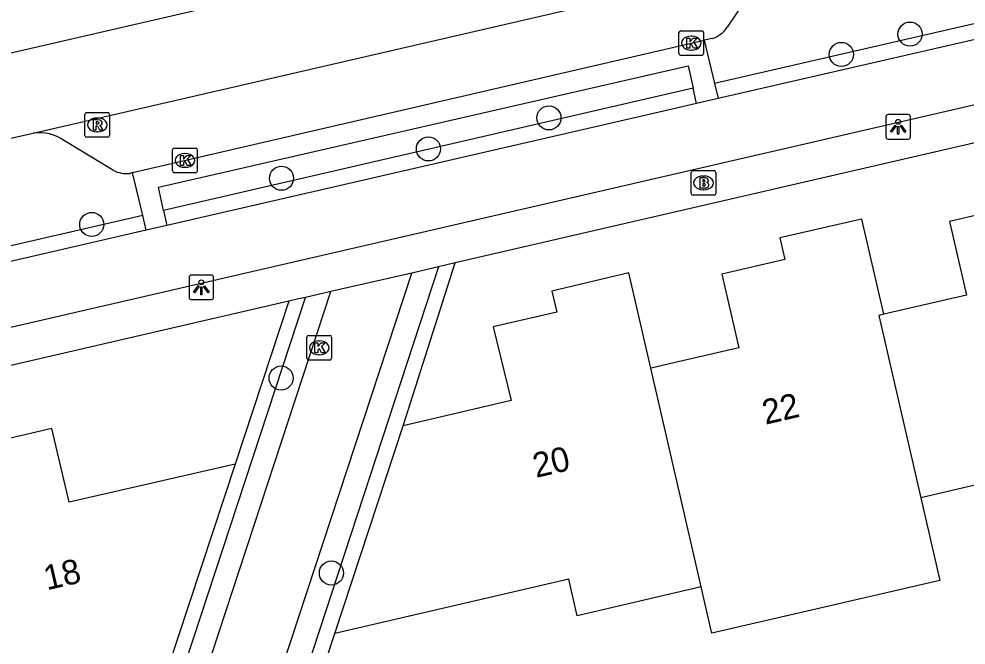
# Model space of a CAD drawing. Extents: x 156414 to 157775, y 382335 to 383765.
# Drawn here: x 156763.36 to 156801.79, y 382906.75 to 382932.15 of the extents above; entities that cross this region are included whole.
import ezdxf

# ---------------------------------------------------------------- set-up
doc = ezdxf.new("R2010")
doc.units = 0
for name, color, linetype in [('IMGEO_Boom', 7, 'Continuous'), ('IMGEO_Brandkraan', 7, 'Continuous'), ('IMGEO_Fietspad_gesloten', 7, 'Continuous'), ('IMGEO_Haag', 7, 'Continuous'), ('IMGEO_Kolk', 7, 'Continuous'), ('IMGEO_Lichtpunt', 7, 'Continuous'), ('IMGEO_Pand', 7, 'Continuous'), ('IMGEO_Pand_nummerreeks', 7, 'Continuous'), ('IMGEO_Parkeervlak_open', 7, 'Continuous'), ('IMGEO_Rijbaan_regionaal_gesloten', 7, 'Continuous'), ('IMGEO_Rioolput', 7, 'Continuous'), ('IMGEO_Voetpad_open', 7, 'Continuous')]:
    doc.layers.add(name, color=color, linetype=linetype)

msp = doc.modelspace()

# ---------------------------------------------------------------- linework, layer by layer
at = {"layer": 'IMGEO_Boom'}
for centre in [(156799.52, 382931.532), (156796.734, 382930.708), (156784.868, 382928.133), (156779.978, 382926.874), (156774.016, 382925.683), (156766.318, 382923.809), (156774.001, 382917.578), (156776.041, 382909.669)]:
    msp.add_circle(centre, 0.489, dxfattribs=at)
at = {"layer": 'IMGEO_Brandkraan'}
for p, q in [((156790.64, 382925.069), (156790.64, 382925.921)), ((156790.715, 382925.995), (156791.567, 382925.995)), ((156791.641, 382925.921), (156791.641, 382925.069)), ((156791.128, 382925.775), (156791.153, 382925.775)), ((156791.151, 382925.215), (156791.126, 382925.215)), ((156791.567, 382924.995), (156790.715, 382924.995))]:
    msp.add_line(p, q, dxfattribs=at)
for points in [[(156790.64, 382925.069), (156790.64, 382925.921)], [(156790.715, 382925.995), (156791.567, 382925.995)], [(156791.641, 382925.921), (156791.641, 382925.069)], [(156790.988, 382925.695), (156790.988, 382925.295), (156791.201, 382925.295)], [(156791.219, 382925.695), (156790.988, 382925.695)], [(156791.167, 382925.614), (156791.113, 382925.614), (156791.113, 382925.538)], [(156791.113, 382925.538), (156791.166, 382925.538)], [(156791.175, 382925.462), (156791.113, 382925.462), (156791.113, 382925.381)], [(156791.113, 382925.381), (156791.175, 382925.381)], [(156791.567, 382924.995), (156790.715, 382924.995)]]:
    msp.add_lwpolyline(points, dxfattribs=at)
for centre, radius, start, end in [((156790.717, 382925.919), 0.0765, 91.552, 178.448), ((156790.717, 382925.919), 0.0765, 91.552, 178.448), ((156791.565, 382925.919), 0.0765, 1.552, 88.448), ((156791.565, 382925.919), 0.0765, 1.552, 88.448), ((156791.168, 382925.576), 0.0379, 267.8285, 90.9355), ((156791.176, 382925.421), 0.0404, 269.8759, 90.5077), ((156791.223, 382925.55), 0.145, 59.4692, 91.5367), ((156791.248, 382925.597), 0.0922, 285.5137, 58.1501), ((156791.253, 382925.405), 0.105, 301.3115, 78.989), ((156790.717, 382925.071), 0.0765, 181.552, 268.448), ((156790.717, 382925.071), 0.0765, 181.552, 268.448), ((156791.207, 382925.546), 0.251, 268.6676, 293.5347), ((156791.565, 382925.071), 0.0765, 271.552, 358.448), ((156791.565, 382925.071), 0.0765, 271.552, 358.448)]:
    msp.add_arc(centre, radius, start, end, dxfattribs=at)
for centre, major_axis, ratio, start_param, end_param in [((156791.127, 382925.495), (-0.387, 0.002), 0.722429, 4.712389, 7.853982), ((156791.152, 382925.495), (-0.39, 0.002), 0.717154, 1.570796, 4.712389)]:
    msp.add_ellipse(centre, major_axis=major_axis, ratio=ratio, start_param=start_param, end_param=end_param, dxfattribs=at)
at = {"layer": 'IMGEO_Fietspad_gesloten'}
for points in [[(156674.773, 382899.258), (156767.182, 382920.602), (156826.292, 382934.262), (156902.955, 382951.999), (156911.251, 382953.909)], [(156807.367, 382932.551), (156806.116, 382932.217), (156791.735, 382928.919)], [(156791.735, 382928.919), (156790.862, 382928.717)], [(156790.862, 382928.717), (156789.293, 382928.354), (156769.36, 382923.765)], [(156768.531, 382923.574), (156756.642, 382920.837)], [(156769.36, 382923.765), (156768.531, 382923.574)]]:
    msp.add_lwpolyline(points, dxfattribs=at)
at = {"layer": 'IMGEO_Haag'}
for points in [[(156807.234, 382933.144), (156791.587, 382929.532)], [(156790.722, 382929.333), (156769.228, 382924.371)], [(156768.386, 382924.177), (156756.508, 382921.435)], [(156780.385, 382922.087), (156771.725, 382895.665)], [(156778.948, 382915.639), (156781.069, 382922.247)], [(156764.644, 382889.353), (156774.992, 382920.852)], [(156774.309, 382920.694), (156772.135, 382914.091)], [(156772.519, 382896.083), (156776.184, 382907.218)]]:
    msp.add_lwpolyline(points, dxfattribs=at)
at = {"layer": 'IMGEO_Kolk'}
for p, q in [((156790.145, 382930.74), (156790.145, 382931.592)), ((156790.22, 382931.666), (156791.072, 382931.666)), ((156791.146, 382931.592), (156791.146, 382930.74)), ((156790.633, 382931.446), (156790.658, 382931.446)), ((156790.656, 382930.886), (156790.631, 382930.886)), ((156791.072, 382930.666), (156790.22, 382930.666)), ((156769.6, 382925.981), (156769.6, 382926.833)), ((156769.675, 382926.907), (156770.527, 382926.907)), ((156770.088, 382926.687), (156770.113, 382926.687)), ((156770.601, 382926.833), (156770.601, 382925.981)), ((156770.527, 382925.907), (156769.675, 382925.907)), ((156770.111, 382926.127), (156770.086, 382926.127)), ((156775.123, 382919.306), (156775.975, 382919.306)), ((156775.048, 382918.38), (156775.048, 382919.232)), ((156775.536, 382919.086), (156775.561, 382919.086)), ((156776.049, 382919.232), (156776.049, 382918.38)), ((156775.559, 382918.526), (156775.534, 382918.526)), ((156775.975, 382918.306), (156775.123, 382918.306))]:
    msp.add_line(p, q, dxfattribs=at)
for points in [[(156790.145, 382930.74), (156790.145, 382931.592)], [(156790.22, 382931.666), (156791.072, 382931.666)], [(156791.146, 382931.592), (156791.146, 382930.74)], [(156790.466, 382931.366), (156790.589, 382931.366), (156790.589, 382931.215), (156790.719, 382931.366), (156790.883, 382931.366), (156790.737, 382931.215), (156790.89, 382930.966), (156790.738, 382930.966), (156790.653, 382931.13), (156790.589, 382931.063), (156790.589, 382930.966), (156790.466, 382930.966), (156790.466, 382931.366)], [(156791.072, 382930.666), (156790.22, 382930.666)], [(156769.6, 382925.981), (156769.6, 382926.833)], [(156769.675, 382926.907), (156770.527, 382926.907)], [(156769.921, 382926.607), (156770.044, 382926.607), (156770.044, 382926.456), (156770.174, 382926.607), (156770.338, 382926.607), (156770.192, 382926.456), (156770.345, 382926.207), (156770.193, 382926.207), (156770.108, 382926.371), (156770.044, 382926.304), (156770.044, 382926.207), (156769.921, 382926.207), (156769.921, 382926.607)], [(156770.601, 382926.833), (156770.601, 382925.981)], [(156770.527, 382925.907), (156769.675, 382925.907)], [(156775.123, 382919.306), (156775.975, 382919.306)], [(156775.048, 382918.38), (156775.048, 382919.232)], [(156775.369, 382919.006), (156775.492, 382919.006), (156775.492, 382918.855), (156775.622, 382919.006), (156775.786, 382919.006), (156775.64, 382918.855), (156775.793, 382918.606), (156775.641, 382918.606), (156775.556, 382918.77), (156775.492, 382918.703), (156775.492, 382918.606), (156775.369, 382918.606), (156775.369, 382919.006)], [(156776.049, 382919.232), (156776.049, 382918.38)], [(156775.975, 382918.306), (156775.123, 382918.306)]]:
    msp.add_lwpolyline(points, dxfattribs=at)
for centre, start, end in [((156790.222, 382931.59), 91.552, 178.448), ((156790.222, 382931.59), 91.552, 178.448), ((156791.07, 382931.59), 1.552, 88.448), ((156791.07, 382931.59), 1.552, 88.448), ((156790.222, 382930.742), 181.552, 268.448), ((156790.222, 382930.742), 181.552, 268.448), ((156791.07, 382930.742), 271.552, 358.448), ((156791.07, 382930.742), 271.552, 358.448), ((156769.677, 382926.831), 91.552, 178.448), ((156769.677, 382926.831), 91.552, 178.448), ((156770.525, 382926.831), 1.552, 88.448), ((156770.525, 382926.831), 1.552, 88.448), ((156769.677, 382925.983), 181.552, 268.448), ((156769.677, 382925.983), 181.552, 268.448), ((156770.525, 382925.983), 271.552, 358.448), ((156770.525, 382925.983), 271.552, 358.448), ((156775.125, 382919.23), 91.552, 178.448), ((156775.125, 382919.23), 91.552, 178.448), ((156775.973, 382919.23), 1.552, 88.448), ((156775.973, 382919.23), 1.552, 88.448), ((156775.125, 382918.382), 181.552, 268.448), ((156775.125, 382918.382), 181.552, 268.448), ((156775.973, 382918.382), 271.552, 358.448), ((156775.973, 382918.382), 271.552, 358.448)]:
    msp.add_arc(centre, 0.0765, start, end, dxfattribs=at)
for centre, major_axis, ratio, start_param, end_param in [((156790.632, 382931.166), (-0.387, 0.002), 0.722429, 4.712389, 7.853982), ((156790.657, 382931.166), (-0.39, 0.002), 0.717154, 1.570796, 4.712389), ((156770.087, 382926.407), (-0.387, 0.002), 0.722429, 4.712389, 7.853982), ((156770.112, 382926.407), (-0.39, 0.002), 0.717154, 1.570796, 4.712389), ((156775.535, 382918.806), (-0.387, 0.002), 0.722429, 4.712389, 7.853982), ((156775.56, 382918.806), (-0.39, 0.002), 0.717154, 1.570796, 4.712389)]:
    msp.add_ellipse(centre, major_axis=major_axis, ratio=ratio, start_param=start_param, end_param=end_param, dxfattribs=at)
at = {"layer": 'IMGEO_Lichtpunt'}
for p, q in [((156798.542, 382928.173), (156798.542, 382927.366)), ((156798.542, 382928.173), (156798.542, 382927.366)), ((156799.444, 382928.268), (156798.636, 382928.268)), ((156799.444, 382928.268), (156798.636, 382928.268)), ((156799.538, 382927.366), (156799.538, 382928.173)), ((156799.538, 382927.366), (156799.538, 382928.173)), ((156798.636, 382927.272), (156799.444, 382927.272)), ((156798.636, 382927.272), (156799.444, 382927.272)), ((156770.264, 382921.662), (156770.264, 382920.855)), ((156770.264, 382921.662), (156770.264, 382920.855)), ((156771.166, 382921.757), (156770.358, 382921.757)), ((156771.166, 382921.757), (156770.358, 382921.757)), ((156771.26, 382920.855), (156771.26, 382921.662)), ((156771.26, 382920.855), (156771.26, 382921.662)), ((156770.358, 382920.761), (156771.166, 382920.761)), ((156770.358, 382920.761), (156771.166, 382920.761))]:
    msp.add_line(p, q, dxfattribs=at)
for points in [[(156798.916, 382927.837), (156798.955, 382927.809), (156798.767, 382927.547), (156798.729, 382927.574), (156798.916, 382927.837)], [(156799.018, 382927.789), (156799.065, 382927.789), (156799.065, 382927.467), (156799.018, 382927.467), (156799.018, 382927.789)], [(156799.128, 382927.809), (156799.166, 382927.836), (156799.353, 382927.574), (156799.314, 382927.546), (156799.128, 382927.809)], [(156770.638, 382921.326), (156770.677, 382921.298), (156770.489, 382921.036), (156770.451, 382921.063), (156770.638, 382921.326)], [(156770.74, 382921.278), (156770.787, 382921.278), (156770.787, 382920.956), (156770.74, 382920.956), (156770.74, 382921.278)], [(156770.85, 382921.298), (156770.888, 382921.325), (156771.075, 382921.063), (156771.036, 382921.035), (156770.85, 382921.298)]]:
    msp.add_lwpolyline(points, dxfattribs=at)
for centre in [(156799.041, 382927.971), (156770.763, 382921.46)]:
    msp.add_circle(centre, 0.0994, dxfattribs=at)
for centre, start, end in [((156798.636, 382928.173), 90, 180), ((156798.636, 382928.173), 90, 180), ((156799.444, 382928.173), 0, 90), ((156799.444, 382928.173), 0, 90), ((156798.636, 382927.366), 180, 270), ((156798.636, 382927.366), 180, 270), ((156799.444, 382927.366), 270, 0), ((156799.444, 382927.366), 270, 360), ((156770.358, 382921.662), 90, 180), ((156770.358, 382921.662), 90, 180), ((156771.166, 382921.662), 0, 90), ((156771.166, 382921.662), 0, 90), ((156770.358, 382920.855), 180, 270), ((156770.358, 382920.855), 180, 270), ((156771.166, 382920.855), 270, 0), ((156771.166, 382920.855), 270, 360)]:
    msp.add_arc(centre, 0.0946, start, end, dxfattribs=at)
at = {"layer": 'IMGEO_Pand'}
for points in [[(156806.812, 382926.165), (156803.488, 382925.39), (156803.688, 382924.528), (156801.123, 382923.935), (156801.814, 382920.945), (156798.456, 382920.168)], [(156798.456, 382920.168), (156797.564, 382924.027), (156797.37, 382923.982), (156794.238, 382923.263), (156794.44, 382922.389), (156791.881, 382921.797), (156792.572, 382918.808), (156789.756, 382918.156), (156789.192, 382918.026), (156788.999, 382917.981)], [(156788.999, 382917.981), (156788.108, 382921.846), (156784.987, 382921.105), (156785.185, 382920.249), (156782.605, 382919.653), (156783.333, 382916.661), (156778.948, 382915.639)], [(156798.456, 382920.168), (156798.255, 382920.122), (156799.952, 382912.724)], [(156791.048, 382909.102), (156790.706, 382910.582), (156788.999, 382917.981)], [(156772.135, 382914.091), (156765.398, 382912.544), (156764.699, 382915.535), (156762.135, 382914.94), (156761.917, 382915.786), (156758.797, 382915.06), (156758.601, 382915.014), (156759.482, 382911.167)], [(156776.184, 382907.218), (156778.948, 382915.639)], [(156809.369, 382914.905), (156809.208, 382914.868), (156809.551, 382913.388), (156809.401, 382913.353), (156804.519, 382912.223), (156804.176, 382913.702), (156799.952, 382912.724)], [(156772.135, 382914.091), (156769.356, 382905.644)], [(156799.952, 382912.724), (156800.723, 382909.364), (156795.698, 382908.201), (156791.48, 382907.225), (156791.455, 382907.336), (156791.048, 382909.102)], [(156791.048, 382909.102), (156786.016, 382907.937), (156785.674, 382909.416), (156776.184, 382907.218)]]:
    msp.add_lwpolyline(points, dxfattribs=at)
at = {"layer": 'IMGEO_Parkeervlak_open'}
for points in [[(156793.398, 382933.746), (156792.1, 382931.808)], [(156791.493, 382931.35), (156791.163, 382931.286)], [(156767.195, 382926.004), (156765.207, 382927.205)], [(156767.971, 382925.913), (156767.866, 382925.88)]]:
    msp.add_lwpolyline(points, dxfattribs=at)
for centre, radius, start, end in [((156791.119, 382932.477), 1.188, 288.3654, 325.7059), ((156764.197, 382925.8), 1.73, 54.2901, 98.5543), ((156767.734, 382927.042), 1.169, 242.5614, 276.4984)]:
    msp.add_arc(centre, radius, start, end, dxfattribs=at)
at = {"layer": 'IMGEO_Rijbaan_regionaal_gesloten'}
for points in [[(156710.418, 382919.581), (156715.524, 382920.493), (156727.381, 382922.7), (156734.281, 382924.139), (156802.928, 382939.975)], [(156763.94, 382927.511), (156794.431, 382934.555)], [(156759.614, 382926.551), (156763.94, 382927.511)]]:
    msp.add_lwpolyline(points, dxfattribs=at)
at = {"layer": 'IMGEO_Rioolput'}
for p, q in [((156766.041, 382927.421), (156766.041, 382928.273)), ((156766.116, 382928.347), (156766.968, 382928.347)), ((156766.529, 382928.127), (156766.554, 382928.127)), ((156767.042, 382928.273), (156767.042, 382927.421)), ((156766.968, 382927.347), (156766.116, 382927.347)), ((156766.552, 382927.567), (156766.527, 382927.567))]:
    msp.add_line(p, q, dxfattribs=at)
for points in [[(156766.041, 382927.421), (156766.041, 382928.273)], [(156766.116, 382928.347), (156766.968, 382928.347)], [(156767.042, 382928.273), (156767.042, 382927.421)], [(156766.63, 382928.045), (156766.378, 382928.047), (156766.378, 382927.647)], [(156766.378, 382927.647), (156766.502, 382927.647), (156766.502, 382927.809), (156766.513, 382927.809)], [(156766.556, 382927.966), (156766.502, 382927.966), (156766.502, 382927.885)], [(156766.502, 382927.885), (156766.554, 382927.885)], [(156766.56, 382927.78), (156766.631, 382927.647), (156766.771, 382927.647), (156766.706, 382927.773)], [(156766.968, 382927.347), (156766.116, 382927.347)]]:
    msp.add_lwpolyline(points, dxfattribs=at)
for centre, radius, start, end in [((156766.118, 382928.271), 0.0765, 91.552, 178.448), ((156766.118, 382928.271), 0.0765, 91.552, 178.448), ((156766.966, 382928.271), 0.0765, 1.552, 88.448), ((156766.966, 382928.271), 0.0765, 1.552, 88.448), ((156766.512, 382927.756), 0.0533, 26.0293, 88.6989), ((156766.538, 382928.074), 0.19, 274.7715, 282.9687), ((156766.562, 382927.87), 0.0964, 77.0061, 93.1865), ((156766.576, 382927.927), 0.0378, 276.6634, 79.6772), ((156766.629, 382927.935), 0.109, 350.3612, 89.416), ((156766.627, 382927.935), 0.112, 277.5842, 350.9817), ((156766.611, 382927.72), 0.108, 29.5134, 73.7905), ((156766.118, 382927.423), 0.0765, 181.552, 268.448), ((156766.118, 382927.423), 0.0765, 181.552, 268.448), ((156766.966, 382927.423), 0.0765, 271.552, 358.448), ((156766.966, 382927.423), 0.0765, 271.552, 358.448)]:
    msp.add_arc(centre, radius, start, end, dxfattribs=at)
for centre, major_axis, ratio, start_param, end_param in [((156766.528, 382927.847), (-0.387, 0.002), 0.722429, 4.712389, 7.853982), ((156766.553, 382927.847), (-0.39, 0.002), 0.717154, 1.570796, 4.712389)]:
    msp.add_ellipse(centre, major_axis=major_axis, ratio=ratio, start_param=start_param, end_param=end_param, dxfattribs=at)
at = {"layer": 'IMGEO_Voetpad_open'}
for points in [[(156767.971, 382925.913), (156791.163, 382931.286)], [(156791.163, 382931.286), (156791.587, 382929.532)], [(156769.228, 382924.371), (156769.02, 382925.321), (156790.515, 382930.245), (156790.722, 382929.333)], [(156790.862, 382928.717), (156790.722, 382929.333)], [(156791.587, 382929.532), (156791.735, 382928.919)], [(156806.375, 382928.091), (156781.069, 382922.247)], [(156768.386, 382924.177), (156767.971, 382925.913)], [(156769.228, 382924.371), (156769.36, 382923.765)], [(156768.531, 382923.574), (156768.386, 382924.177)], [(156780.385, 382922.087), (156779.301, 382921.834)], [(156781.069, 382922.247), (156780.385, 382922.087)], [(156770.791, 382895.963), (156779.301, 382921.834)], [(156779.301, 382921.834), (156776.018, 382921.089)], [(156765.508, 382889.065), (156776.018, 382921.089)], [(156774.992, 382920.852), (156774.651, 382920.773), (156774.309, 382920.694)], [(156776.018, 382921.089), (156774.992, 382920.852)], [(156774.309, 382920.694), (156684.12, 382899.829)]]:
    msp.add_lwpolyline(points, dxfattribs=at)

# ---------------------------------------------------------------- texts
at = {"layer": 'IMGEO_Pand_nummerreeks'}
for s, rotation, p in [('22', 13.0577, (156793.651, 382915.683)), ('20', 13.0577, (156784.343, 382913.524)), ('18', 13.0004, (156764.497, 382908.965))]:
    msp.add_text(s, height=1, rotation=rotation, dxfattribs=at).set_placement(p)

doc.saveas('drawing.dxf')
